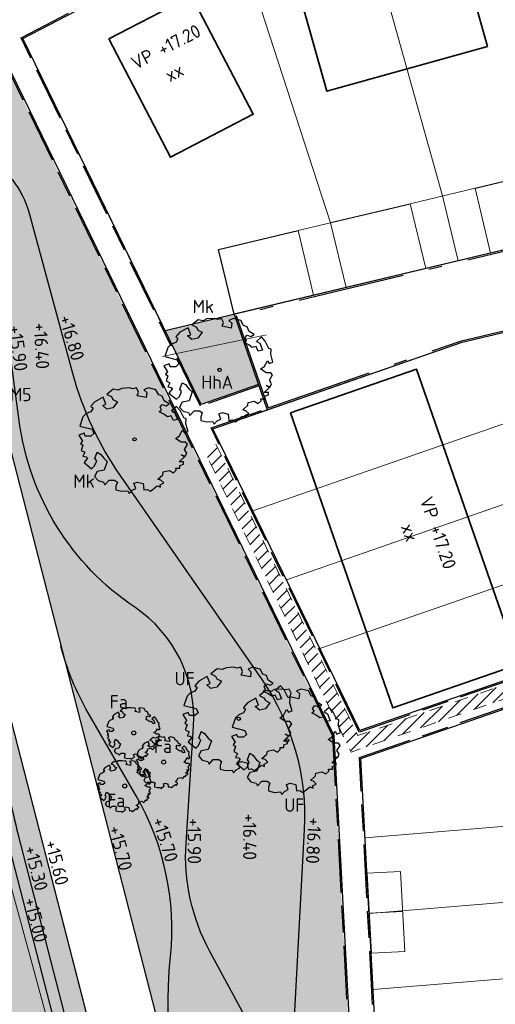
# Model space of a CAD drawing. Header units: metres. Extents: x 174282 to 175177, y 462028 to 462851.
# Tile 610 of 636: x 174478 to 174513, y 462524 to 462598. Entities that reach past the tile are written whole.
import ezdxf
from ezdxf.enums import TextEntityAlignment as Align

# ---------------------------------------------------------------- set-up
doc = ezdxf.new("R2010")
doc.units = ezdxf.units.M
for name, pattern in [('HIDDENX2', [0.75, 0.5, -0.25]), ('NLCS-HIDDEN', [4, 2, -2]), ('VH-OPSLUITBAND_100X200', [16, 8, -2, 4, -2]), ('VH-OPSLUITBAND_120X250', [26, 16, -4, 2, -4])]:
    doc.linetypes.add(name, pattern=pattern)
for name, color, linetype, lineweight in [('B-ME-WH-WATERGANG_SLOOT_INSTEEK-G', 8, 'Continuous', 20), ('N-PV-KG-GRENS_PERCEEL-G', 1, 'Continuous', 20), ('N-PV-KG-GRENS_UITGEEFBAAR-GEBIED-G', 170, 'Continuous', 30), ('N-WE-GR-PLANTVAK-V', 86, 'Continuous', 25), ('N-WE-GR-SOORTNAAM-BOOM-T20', 90, 'Continuous', 25), ('N-WE-GR-SOORTNAAM-GRAS-T20', 90, 'Continuous', 25), ('N-WE-GR-SOORTNAAM-PLANTVAK-T20', 90, 'Continuous', 25), ('N-WE-GR-WORTELDOEK-G', 147, 'HIDDENX2', 25), ('N-WE-GW-NAP-T20', 90, 'Continuous', 25), ('N-WE-KL-TRACE_WENSTRACE-A', 1, 'Continuous', 20), ('N-WE-KL-TRACE_WENSTRACE-G', 7, 'NLCS-HIDDEN', 20), ('N-WE-OG-BEBOUWING_BERGING-G', 10, 'Continuous', 20), ('N-WE-OG-BEBOUWING_CARPORT-G', 40, 'Continuous', 25), ('N-WE-OG-BEBOUWING_WONINGBOUW-G', 7, 'Continuous', 35), ('N-WE-OG-BEBOUWING_WONINGBOUW_HUISNUMMER-T20', 7, 'Continuous', 25), ('N-WE-OG-BEBOUWING_WONINGBOUW_VLOERPEIL-T20', 7, 'Continuous', 25), ('N-WE-VH-KANTOPSLUITING_ACHTERKANTBAND-G', 50, 'Continuous', 25), ('N-WE-VH-KANTOPSLUITING_OPSLUITBAND_100X200-G', 152, 'VH-OPSLUITBAND_100X200', 25), ('N-WE-VH-KANTOPSLUITING_OPSLUITBAND_120X250-G', 152, 'VH-OPSLUITBAND_120X250', 25), ('N-WE-WH-RETENTIE_WADI_INSTEEK-G', 7, 'Continuous', 25), ('N-WE-WH-RETENTIE_WADI_TALUD-V', 93, 'Continuous', 18), ('N-WE-WH-WATERGANG_BODEM-V', 163, 'Continuous', 25)]:
    doc.layers.add(name, color=color, linetype=linetype, lineweight=lineweight)
for name, color, linetype, lineweight, true_color in [('N-WE-GR-BOOM-2E-GROOTTE-S', 7, 'Continuous', 25, 0x00cc00), ('N-WE-GR-BOOM-3E-GROOTTE-S', 7, 'Continuous', 25, 0x00cc00), ('N-WE-GR-GRAS_BERM-NECTAR-ONDER-MAAIMES-V', 7, 'Continuous', 25, 0xc4ff8a)]:
    doc.layers.add(name, color=color, linetype=linetype, lineweight=lineweight, true_color=true_color)
doc.styles.add('NLCS-ISO-M500-T20', font='NLCS-ISO.ttf', dxfattribs={"height": 1})

# ---------------------------------------------------------------- blocks, each defined once
blk = doc.blocks.new('SGR-BOOM_2EGROOTTE')
at = {"linetype": 'Continuous', "flags": 128}
blk.add_lwpolyline([(2.215013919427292, 2.88988874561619), (2.077170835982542, 3.233869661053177), (1.803764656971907, 3.336936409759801), (1.596449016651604, 3.714527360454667), (1.04515926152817, 3.852310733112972), (0.702298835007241, 3.714467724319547), (0.9096030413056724, 3.508311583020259), (0.873772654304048, 3.129583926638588), (0.1869037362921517, 3.26735825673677), (0.288849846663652, 3.543005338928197), (0.1510090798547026, 3.85225109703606), (-0.1235061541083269, 3.783882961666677), (-0.3991509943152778, 3.85221440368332), (-0.948188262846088, 3.817442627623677), (-1.223819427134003, 3.680724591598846), (-1.602549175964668, 3.747928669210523), (-2.084334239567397, 3.370291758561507), (-1.740332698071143, 3.198879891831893), (-1.637233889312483, 2.991596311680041), (-1.293232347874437, 2.820184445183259), (-1.637192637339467, 2.373086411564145), (-2.084260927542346, 2.271092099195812), (-2.393534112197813, 2.544470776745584), (-2.15066278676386, 2.640900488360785), (-2.358840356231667, 3.165223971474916), (-2.97844772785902, 2.82007204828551), (-3.287679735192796, 2.47606131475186), (-3.11511524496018, 2.338252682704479), (-3.287652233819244, 2.06372138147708), (-3.632753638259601, 1.92587822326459), (-3.872522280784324, 1.686077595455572), (-4.113381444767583, 0.9969608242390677), (-3.185600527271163, 0.7561175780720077), (-3.047759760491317, 0.4468718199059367), (-3.287530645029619, 0.2406858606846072), (-3.69987057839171, 0.2406583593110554), (-3.778537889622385, 0.4561493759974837), (-4.181685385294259, 0.3089760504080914), (-3.906015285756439, -0.1380806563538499), (-4.043823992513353, -0.3095246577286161), (-3.872379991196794, -0.4473333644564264), (-4.010174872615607, -0.8260678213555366), (-3.721079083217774, -0.9705916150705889), (-3.872324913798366, -1.273133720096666), (-3.63253803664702, -1.306732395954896), (-3.524403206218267, -1.401613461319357), (-3.792288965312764, -1.729721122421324), (-3.219017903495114, -2.201975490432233), (-3.011741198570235, -1.99579169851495), (-2.840331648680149, -1.617054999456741), (-2.978163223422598, -1.445629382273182), (-2.806760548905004, -0.963807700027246), (-2.56472574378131, -1.101611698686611), (-2.28906251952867, -1.445583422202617), (-2.049264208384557, -1.650616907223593), (-2.289005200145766, -2.304998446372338), (-2.80666429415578, -2.406997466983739), (-3.011688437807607, -2.786856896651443), (-2.736027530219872, -3.09609346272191), (-2.324801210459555, -3.199151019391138), (-2.273251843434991, -3.30223256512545), (-2.221702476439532, -3.405314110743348), (-1.91134998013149, -3.061303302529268), (-1.499010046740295, -3.061275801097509), (-1.292830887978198, -3.199082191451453), (-1.394774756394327, -3.508343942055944), (-1.394756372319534, -3.783984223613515), (-0.9476743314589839, -3.888159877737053), (-0.5006016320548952, -3.852274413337), (-0.3986233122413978, -4.059558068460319), (-0.1913489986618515, -3.817518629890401), (0.08316167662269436, -3.680800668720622), (-0.04827893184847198, -3.289392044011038), (0.2209496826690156, -3.198981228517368), (0.6344170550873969, -3.303159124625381), (0.7027989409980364, -3.783844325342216), (0.9437016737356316, -3.747972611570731), (1.183495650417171, -3.888017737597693), (1.70001348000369, -3.474522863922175), (1.94204589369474, -3.576471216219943), (1.906178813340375, -3.405038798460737), (2.18180990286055, -3.267200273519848), (1.975626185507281, -3.061044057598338), (1.734716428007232, -2.991589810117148), (2.113418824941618, -2.648694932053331), (2.147019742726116, -2.442522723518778), (2.594087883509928, -2.338287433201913), (2.904474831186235, -2.510822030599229), (3.109510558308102, -2.304638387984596), (3.09551412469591, -2.161506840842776), (3.385141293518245, -2.16148752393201), (3.385127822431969, -1.959509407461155), (3.660761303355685, -1.857526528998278), (3.660749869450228, -1.686091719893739), (3.351494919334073, -1.686112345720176), (3.730194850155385, -1.306241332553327), (3.48928060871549, -1.169557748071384), (3.798542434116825, -1.272622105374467), (3.901611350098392, -1.03171010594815), (3.730158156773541, -0.7560812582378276), (3.969917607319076, -0.3784604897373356), (3.832086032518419, -0.2070348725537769), (3.489216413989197, -0.2070577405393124), (3.075737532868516, 0.06967545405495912), (3.351366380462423, 0.2411286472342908), (3.592241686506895, 0.68821980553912), (3.730075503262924, 0.483179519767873), (4.00346800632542, 0.5851622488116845), (3.831994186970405, 1.170046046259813), (3.86782457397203, 1.548773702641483), (3.694144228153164, 1.617111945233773), (3.418467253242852, 2.16725363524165), (3.143174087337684, 2.473426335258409), (2.769971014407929, 2.137863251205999), (3.007259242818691, 1.99579139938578), (3.213463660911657, 1.479259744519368), (2.904213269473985, 1.410889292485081), (2.731635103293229, 1.753747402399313), (2.455999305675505, 1.686499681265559), (2.18146576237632, 1.892651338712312), (1.837464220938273, 2.064063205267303), (2.008889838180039, 2.201894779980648), (1.905791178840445, 2.406937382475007), (2.077212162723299, 2.614239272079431), (2.352859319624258, 2.511172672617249), (2.593755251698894, 2.649008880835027)], close=True, dxfattribs=at)
at = {"linetype": 'Continuous'}
blk.add_circle((0, 0), 0.1231508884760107, dxfattribs=at)
blk = doc.blocks.new('SGR-BOOM_3EGROOTTE')
at = {"linetype": 'Continuous', "flags": 128}
blk.add_lwpolyline([(1.08853158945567, 1.420187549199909), (1.020790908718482, 1.589231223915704), (0.8864300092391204, 1.639881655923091), (0.7845482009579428, 1.825442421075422), (0.5136260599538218, 1.893153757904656), (0.3451330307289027, 1.825413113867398), (0.4470092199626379, 1.724101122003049), (0.4294009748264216, 1.537981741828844), (0.0918507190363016, 1.605688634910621), (0.14195043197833, 1.741150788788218), (0.07421088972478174, 1.89312445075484), (-0.06069503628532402, 1.859526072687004), (-0.1961560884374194, 1.893106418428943), (-0.4659712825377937, 1.876018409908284), (-0.601425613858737, 1.808830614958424), (-0.7875460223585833, 1.841856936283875), (-1.024311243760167, 1.656273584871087), (-0.8552574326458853, 1.572036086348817), (-0.8045912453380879, 1.470170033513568), (-0.6355374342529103, 1.385932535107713), (-0.8045709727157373, 1.166213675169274), (-1.024275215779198, 1.116090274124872), (-1.176262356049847, 1.250437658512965), (-1.056907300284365, 1.297826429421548), (-1.159212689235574, 1.555496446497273), (-1.463708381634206, 1.385877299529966), (-1.615675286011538, 1.216818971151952), (-1.53087134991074, 1.149095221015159), (-1.615661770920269, 1.014181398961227), (-1.785256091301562, 0.9464406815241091), (-1.903086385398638, 0.8285946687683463), (-2.021452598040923, 0.4899397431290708), (-1.565510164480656, 0.3715813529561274), (-1.497770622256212, 0.2196076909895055), (-1.615602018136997, 0.1182810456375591), (-1.818239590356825, 0.1182675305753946), (-1.856899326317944, 0.2241669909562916), (-2.055019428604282, 0.1518411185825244), (-1.919545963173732, -0.06785743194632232), (-1.987269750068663, -0.1521107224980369), (-1.903016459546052, -0.2198345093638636), (-1.970733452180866, -0.4059572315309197), (-1.828662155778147, -0.4769810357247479), (-1.902989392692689, -0.6256602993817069), (-1.785150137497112, -0.6421718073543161), (-1.732009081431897, -0.6887995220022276), (-1.863657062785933, -0.8500425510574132), (-1.581932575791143, -1.082124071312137), (-1.480069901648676, -0.98079849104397), (-1.395833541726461, -0.7946746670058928), (-1.463568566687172, -0.7104304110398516), (-1.37933558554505, -0.4736471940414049), (-1.260391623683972, -0.5413686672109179), (-1.124921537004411, -0.7104078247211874), (-1.007076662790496, -0.8111681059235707), (-1.124893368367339, -1.132752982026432), (-1.379288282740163, -1.182878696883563), (-1.480043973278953, -1.369554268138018), (-1.344575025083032, -1.521523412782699), (-1.142484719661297, -1.572169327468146), (-1.117151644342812, -1.622827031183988), (-1.09181856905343, -1.673484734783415), (-0.939301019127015, -1.504426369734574), (-0.736663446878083, -1.504412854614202), (-0.6353401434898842, -1.572135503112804), (-0.6854387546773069, -1.72411702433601), (-0.6854297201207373, -1.859575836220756), (-0.465718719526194, -1.910771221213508), (-0.2460123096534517, -1.893135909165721), (-0.1958967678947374, -1.995001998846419), (-0.09403526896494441, -1.876055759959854), (0.04086841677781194, -1.808868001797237), (-0.02372587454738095, -1.616516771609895), (0.1085820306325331, -1.572085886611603), (0.3117736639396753, -1.623282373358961), (0.3453787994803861, -1.859507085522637), (0.4637664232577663, -1.841878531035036), (0.5816091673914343, -1.910701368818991), (0.8354432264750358, -1.707496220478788), (0.954386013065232, -1.757597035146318), (0.9367597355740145, -1.673349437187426), (1.072214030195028, -1.605610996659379), (0.9708884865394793, -1.504298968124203), (0.8524974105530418, -1.470166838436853), (1.038604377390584, -1.301656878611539), (1.055116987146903, -1.200336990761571), (1.2748211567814, -1.149112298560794), (1.427355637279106, -1.233901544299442), (1.528117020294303, -1.132576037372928), (1.521238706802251, -1.062236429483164), (1.663571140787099, -1.062226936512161), (1.663564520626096, -0.9629681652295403), (1.799019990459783, -0.912850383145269), (1.799014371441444, -0.8286016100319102), (1.647036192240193, -0.828611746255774), (1.833141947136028, -0.6419304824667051), (1.714748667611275, -0.574759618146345), (1.866730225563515, -0.6254088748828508), (1.91738172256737, -0.5070166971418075), (1.83312391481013, -0.3715635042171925), (1.950949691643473, -0.1859880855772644), (1.883214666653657, -0.1017438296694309), (1.714717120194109, -0.1017550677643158), (1.51151983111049, 0.03424083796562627), (1.646973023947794, 0.1184986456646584), (1.76534716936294, 0.338214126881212), (1.833083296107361, 0.237450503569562), (1.967437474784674, 0.2875682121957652), (1.883169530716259, 0.5749995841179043), (1.900777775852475, 0.761118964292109), (1.815425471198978, 0.7947026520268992), (1.679948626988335, 1.065060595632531), (1.544660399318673, 1.215524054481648), (1.36125598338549, 1.050617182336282), (1.477867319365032, 0.9807983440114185), (1.57920303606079, 0.7269574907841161), (1.427227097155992, 0.6933579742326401), (1.342416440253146, 0.8618498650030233), (1.206959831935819, 0.82880209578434), (1.072044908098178, 0.9301118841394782), (0.9029910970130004, 1.014349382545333), (0.9872353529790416, 1.082084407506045), (0.9365692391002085, 1.182849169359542), (1.020811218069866, 1.28472422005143), (1.156273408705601, 1.234073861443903), (1.274657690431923, 1.30181116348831)], close=True, dxfattribs=at)
at = {"linetype": 'Continuous'}
blk.add_circle((0, 0), 0.15, dxfattribs=at)

msp = doc.modelspace()

# ---------------------------------------------------------------- hatches: boundary and pattern name
at = {"layer": 'N-WE-GR-GRAS_BERM-NECTAR-ONDER-MAAIMES-V'}
h = msp.add_hatch(color=256, dxfattribs=at)
h.dxf.hatch_style = 1
edge = h.paths.add_edge_path()
edge.add_line((174451.55, 462593.507), (174452.3756626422, 462593.5137308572))
edge.add_line((174452.3756626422, 462593.5137308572), (174451.874273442, 462595.4498633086))
edge.add_arc((174453.1327595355, 462595.7757662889), 1.299999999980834, 14.518618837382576, 194.5186188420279, ccw=False)
edge.add_line((174454.3912456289, 462596.101669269), (174454.9177042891, 462594.0687301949))
edge.add_line((174454.9177042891, 462594.0687301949), (174462.5609829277, 462587.9717294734))
edge.add_arc((174468.7969370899, 462595.7892019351), 10.00000000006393, 231.4208311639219, 265.2385246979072)
edge.add_line((174467.966859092, 462585.8237129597), (174470.4501510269, 462585.6168665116))
edge.add_arc((174469.7030808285, 462576.6479264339), 8.999999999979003, 3.0890956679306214, 85.23852469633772, ccw=False)
edge.add_line((174478.6900033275, 462577.1329253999), (174479.1990056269, 462567.7012264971))
edge.add_arc((174491.4891771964, 462568.3644925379), 12.30805585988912, 183.0890956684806, 234.1526042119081)
edge.add_arc((174469.6405202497, 462538.1233414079), 24.99999999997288, 41.671035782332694, 54.15260421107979, ccw=False)
edge.add_line((174488.3148796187, 462554.7446621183), (174491.7982687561, 462550.831010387))
edge.add_arc((174484.3285250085, 462544.1824821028), 10.00000000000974, 0.11168364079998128, 41.67103578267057, ccw=False)
edge.add_line((174494.3285060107, 462544.201974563), (174494.3530917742, 462531.5890377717))
edge.add_arc((174514.3530537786, 462531.628022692), 20.00000000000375, 180.1116836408, 200.1280481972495)
edge.add_line((174495.5745356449, 462524.7456352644), (174496.7901663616, 462521.4288002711))
edge.add_arc((174478.0116482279, 462514.5464128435), 20.00000000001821, -7.255982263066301, 20.128048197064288, ccw=False)
edge.add_arc((174517.6913189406, 462509.4943110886), 20.00000000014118, 172.7440177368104, 195.3369620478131)
edge.add_arc((174472.3651303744, 462497.0630348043), 26.99999999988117, -57.697869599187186, 15.33696204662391, ccw=False)
edge.add_line((174486.7934923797, 462474.2415017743), (174462.5468900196, 462458.9121741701))
edge.add_line((174462.5468900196, 462458.9121741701), (174463.6867683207, 462454.7762875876))
edge.add_line((174463.6867683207, 462454.7762875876), (174484.6251514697, 462460.5470475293))
edge.add_line((174484.6251514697, 462460.5470475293), (174500.7641837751, 462465.0259726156))
edge.add_line((174500.7641837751, 462465.0259726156), (174499.8438915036, 462468.3669805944))
edge.add_arc((174514.9512371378, 462472.5283515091), 15.66999999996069, 131.7648477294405, 195.4004041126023, ccw=False)
edge.add_line((174504.5138422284, 462484.2163662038), (174501.3189315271, 462543.8708265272))
edge.add_line((174501.3189315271, 462543.8708265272), (174476.2659198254, 462595.3048206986))
edge.add_arc((174468.5022701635, 462614.4614023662), 20.66999944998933, 224.819030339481, 292.06139497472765, ccw=False)
edge.add_arc((174444.6898391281, 462590.7989217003), 12.90000000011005, 44.8190316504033, 70.3154492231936)
edge.add_line((174449.0350930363, 462602.9450638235), (174451.55, 462593.507))
at = {"layer": 'N-WE-GR-PLANTVAK-V'}
h = msp.add_hatch(color=256, dxfattribs=at)
h.dxf.hatch_style = 1
h.paths.add_polyline_path([(174493.915068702, 462575.4804866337), (174488.7468956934, 462574.2484997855), (174491.4429090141, 462568.7135670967), (174495.745590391, 462570.2071463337)])
at = {"layer": 'N-WE-KL-TRACE_WENSTRACE-A'}
h = msp.add_hatch(dxfattribs=at)
h.set_pattern_fill('AKL-WENSTRACE', color=256, scale=5, pattern_type=2)
h.set_pattern_definition([(45, (7009.968226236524, -5333.280170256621), (-0.4419417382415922, 0.4419417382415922), [])])
edge = h.paths.add_edge_path()
edge.add_line((174561.1605458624, 462532.0989702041), (174561.0658023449, 462524.9997435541))
edge.add_line((174561.0658023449, 462524.9997435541), (174533.2316158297, 462525.3712118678))
edge.add_line((174533.2316158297, 462525.3712118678), (174531.9525033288, 462540.8590575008))
edge.add_arc((174457.7047188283, 462534.7270267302), 74.50057251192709, 4.721271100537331, 10.37402687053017)
edge.add_line((174530.9874455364, 462548.1425875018), (174544.1329476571, 462551.271554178))
edge.add_line((174544.1329476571, 462551.271554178), (174535.9280328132, 462585.6910932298))
edge.add_line((174535.9280328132, 462585.6910932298), (174534.9558274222, 462585.456952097))
edge.add_line((174534.9558274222, 462585.456952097), (174542.9514576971, 462551.9153598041))
edge.add_line((174542.9514576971, 462551.9153598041), (174532.1318001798, 462549.3400037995))
edge.add_line((174532.1318001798, 462549.3400037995), (174514.6897295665, 462547.8994954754))
edge.add_line((174514.6897295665, 462547.8994954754), (174503.1916710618, 462543.9082026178))
edge.add_line((174503.1916710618, 462543.9082026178), (174492.5572720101, 462565.7406922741))
edge.add_line((174492.5572720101, 462565.7406922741), (174491.6423641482, 462565.3354025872))
edge.add_line((174491.6423641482, 462565.3354025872), (174502.6812554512, 462542.672487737))
edge.add_line((174502.6812554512, 462542.672487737), (174514.898133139, 462546.9133025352))
edge.add_line((174514.898133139, 462546.9133025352), (174529.9727263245, 462548.1582852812))
edge.add_arc((174457.7283650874, 462534.6297139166), 73.50013587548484, 4.721245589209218, 10.606441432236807, ccw=False)
edge.add_line((174530.9791102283, 462540.6793676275), (174532.8609677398, 462517.8933197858))
edge.add_line((174532.8609677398, 462517.8933197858), (174519.7026749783, 462516.8066007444))
edge.add_line((174519.7026749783, 462516.8066007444), (174520.5656463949, 462509.8115966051))
edge.add_line((174520.5656463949, 462509.8115966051), (174521.5581221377, 462509.9340380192))
edge.add_line((174521.5581221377, 462509.9340380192), (174520.8226348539, 462515.8956915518))
edge.add_line((174520.8226348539, 462515.8956915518), (174533.9398826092, 462516.9790207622))
edge.add_line((174533.9398826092, 462516.9790207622), (174533.3294904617, 462524.369816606))
edge.add_line((174533.3294904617, 462524.369816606), (174562.0768783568, 462523.9861609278))
edge.add_line((174562.0768783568, 462523.9861609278), (174562.1716244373, 462531.0855834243))
edge.add_line((174562.1716244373, 462531.0855834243), (174592.9443543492, 462530.6751003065))
edge.add_line((174592.9443543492, 462530.6751003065), (174593.9421617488, 462530.8117859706))
edge.add_line((174593.9421617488, 462530.8117859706), (174593.6844746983, 462531.7996495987))
edge.add_line((174593.6844746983, 462531.7996495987), (174594.3033468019, 462578.1946979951))
edge.add_line((174594.3033468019, 462578.1946979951), (174594.7134778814, 462578.9431135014))
edge.add_line((174594.7134778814, 462578.9431135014), (174594.958302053, 462597.2904152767))
edge.add_line((174594.958302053, 462597.2904152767), (174594.5584503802, 462597.2957508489))
edge.add_line((174594.5584503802, 462597.2957508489), (174594.8775345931, 462621.2165697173))
edge.add_line((174594.8775345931, 462621.2165697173), (174600.3170870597, 462627.9729559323))
edge.add_arc((174655.7627324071, 462618.2020597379), 56.3000000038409, 160.1144639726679, 170.0056796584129, ccw=False)
edge.add_line((174602.8196748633, 462637.3520638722), (174601.8793008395, 462637.6922060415))
edge.add_arc((174655.762732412, 462618.2020597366), 57.30000000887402, 160.1144639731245, 169.7474836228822)
edge.add_line((174599.3776482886, 462628.4007012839), (174593.8822257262, 462621.5749196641))
edge.add_line((174593.8822257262, 462621.5749196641), (174593.5585394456, 462597.3090971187))
edge.add_line((174593.5585394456, 462597.3090971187), (174576.797482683, 462597.5326759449))
edge.add_line((174576.797482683, 462597.5326759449), (174576.761245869, 462594.8161070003))
edge.add_line((174576.761245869, 462594.8161070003), (174561.8637666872, 462595.0148272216))
edge.add_line((174561.8637666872, 462595.0148272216), (174561.8355865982, 462592.902247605))
edge.add_line((174561.8355865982, 462592.902247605), (174520.4699462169, 462583.0442731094))
edge.add_line((174520.4699462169, 462583.0442731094), (174513.374465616, 462612.8097460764))
edge.add_line((174513.374465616, 462612.8097460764), (174505.3179127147, 462610.8895252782))
edge.add_arc((174511.4138291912, 462585.3131868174), 26.29276110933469, 103.4058786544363, 117.4871049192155)
edge.add_line((174499.2784323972, 462608.6378825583), (174483.0795162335, 462600.2105934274))
edge.add_line((174483.0795162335, 462600.2105934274), (174483.5053150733, 462599.304880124))
edge.add_line((174483.5053150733, 462599.304880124), (174499.7399512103, 462607.7507521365))
edge.add_arc((174511.413878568, 462585.3130543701), 25.29290139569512, 103.4059164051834, 117.4871426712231, ccw=False)
edge.add_line((174505.5497610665, 462609.9167733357), (174512.6335959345, 462611.6051538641))
edge.add_line((174512.6335959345, 462611.6051538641), (174519.7290700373, 462581.8397081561))
edge.add_line((174519.7290700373, 462581.8397081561), (174562.8251084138, 462592.1100591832))
edge.add_line((174562.8251084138, 462592.1100591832), (174562.8503397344, 462594.0015781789))
edge.add_line((174562.8503397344, 462594.0015781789), (174577.7478189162, 462593.8028579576))
edge.add_line((174577.7478189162, 462593.8028579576), (174577.7840557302, 462596.5194269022))
edge.add_line((174577.7840557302, 462596.5194269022), (174593.9450484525, 462596.3038524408))
edge.add_line((174593.9450484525, 462596.3038524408), (174593.7168884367, 462579.2053746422))
edge.add_line((174593.7168884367, 462579.2053746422), (174593.3068688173, 462578.4571625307))
edge.add_line((174593.3068688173, 462578.4571625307), (174592.6826168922, 462531.6784914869))
edge.add_line((174592.6826168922, 462531.6784914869), (174561.1605458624, 462532.0989702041))
at = {"layer": 'N-WE-WH-RETENTIE_WADI_TALUD-V'}
h = msp.add_hatch(color=256, dxfattribs=at)
h.dxf.hatch_style = 1
edge = h.paths.add_edge_path()
edge.add_arc((174470.3711287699, 462491.311839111), 19.99999999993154, -56.00692138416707, 14.422377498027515, ccw=False)
edge.add_line((174481.5529837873, 462474.7297367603), (174463.4410133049, 462462.5162415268))
edge.add_line((174463.4410133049, 462462.5162415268), (174462.5468900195, 462458.91217417))
edge.add_line((174462.5468900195, 462458.91217417), (174486.7934923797, 462474.2415017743))
edge.add_arc((174472.3651303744, 462497.0630348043), 26.99999999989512, 302.3021304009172, 375.336962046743)
edge.add_arc((174517.6913189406, 462509.4943110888), 20.00000000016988, 172.7440177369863, 195.3369620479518, ccw=False)
edge.add_arc((174478.0116482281, 462514.5464128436), 19.99999999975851, 352.7440177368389, 380.1280481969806)
edge.add_line((174496.7901663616, 462521.4288002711), (174495.5745356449, 462524.7456352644))
edge.add_arc((174514.3530537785, 462531.6280226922), 20.00000000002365, 180.1116836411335, 200.1280481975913, ccw=False)
edge.add_line((174494.3530917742, 462531.5890377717), (174494.3285060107, 462544.201974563))
edge.add_arc((174484.3285250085, 462544.1824821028), 10.00000000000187, 0.111683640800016, 41.67103578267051)
edge.add_line((174491.7982687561, 462550.831010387), (174488.3148796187, 462554.7446621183))
edge.add_arc((174469.6405202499, 462538.1233414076), 25.00000000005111, 41.67103578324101, 54.15260421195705)
edge.add_arc((174491.4891771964, 462568.3644925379), 12.30805585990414, 183.08909566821, 234.15260421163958, ccw=False)
edge.add_line((174479.1990056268, 462567.7012264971), (174478.6900033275, 462577.1329253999))
edge.add_arc((174469.7030808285, 462576.6479264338), 9.000000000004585, 3.089095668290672, 85.2385246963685)
edge.add_line((174470.4501510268, 462585.6168665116), (174467.966859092, 462585.8237129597))
edge.add_arc((174468.7969370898, 462595.7892019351), 10.000000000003, 231.4208311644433, 265.2385246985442, ccw=False)
edge.add_line((174462.5609829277, 462587.9717294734), (174454.9177042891, 462594.0687301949))
edge.add_line((174454.9177042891, 462594.0687301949), (174453.8988153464, 462593.8048743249))
edge.add_line((174453.8988153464, 462593.8048743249), (174454.1389630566, 462593.2346531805))
edge.add_arc((174461.0509916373, 462596.1456428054), 7.499999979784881, 202.8383137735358, 207.0586062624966)
edge.add_line((174454.3719290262, 462592.7338804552), (174456.6909094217, 462589.7443041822))
edge.add_arc((174470.123485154, 462600.1638007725), 16.99999999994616, 217.800327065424, 236.2540218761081)
edge.add_line((174460.6797834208, 462586.0281544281), (174462.5024553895, 462584.8104690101))
edge.add_arc((174453.0587536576, 462570.6748226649), 16.99999999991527, 14.422377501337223, 56.254021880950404, ccw=False)
edge.add_line((174469.5230149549, 462574.9089813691), (174467.0687807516, 462584.4521175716))
edge.add_arc((174459.0326202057, 462569.4714592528), 16.99999999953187, 28.153953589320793, 61.789300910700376, ccw=False)
edge.add_line((174474.0212301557, 462577.4927790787), (174496.1373295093, 462491.495709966))
edge.add_arc((174482.33505332, 462493.8403148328), 13.9999999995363, 318.73873917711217, 350.35914481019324, ccw=False)
edge.add_line((174492.8589962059, 462484.6074048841), (174492.7717042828, 462484.5079069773))
edge.add_line((174492.7717042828, 462484.5079069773), (174489.7408479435, 462496.2932022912))
at = {"layer": 'N-WE-WH-WATERGANG_BODEM-V'}
h = msp.add_hatch(color=256, dxfattribs=at)
h.dxf.hatch_style = 1
edge = h.paths.add_edge_path()
edge.add_line((174452.3889941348, 462593.3539668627), (174481.064, 462481.852999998))
edge.add_line((174481.064, 462481.852999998), (174460.0661445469, 462467.4293551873))
edge.add_line((174460.0661445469, 462467.4293551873), (174463.4410133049, 462462.5162415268))
edge.add_line((174463.4410133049, 462462.5162415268), (174481.5529837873, 462474.7297367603))
edge.add_arc((174470.3711287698, 462491.311839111), 20.00000000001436, 303.9930786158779, 374.4223774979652)
edge.add_line((174489.7408479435, 462496.2932022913), (174469.5230149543, 462574.9089813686))
edge.add_arc((174453.0587536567, 462570.6748226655), 16.99999999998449, 14.42237749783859, 56.25402187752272)
edge.add_line((174462.5024553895, 462584.8104690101), (174460.6797834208, 462586.0281544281))
edge.add_arc((174470.123485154, 462600.1638007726), 17.00000000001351, 217.8003270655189, 236.254021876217, ccw=False)
edge.add_line((174456.6909094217, 462589.7443041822), (174454.3719290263, 462592.7338804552))
edge.add_arc((174461.0509916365, 462596.1456428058), 7.49999997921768, 202.8383137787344, 207.0586062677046, ccw=False)
edge.add_line((174454.1389630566, 462593.2346531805), (174453.8988153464, 462593.8048743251))
edge.add_line((174453.8988153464, 462593.8048743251), (174452.3889941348, 462593.3539668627))

# ---------------------------------------------------------------- linework, layer by layer
at = {"layer": 'B-ME-WH-WATERGANG_SLOOT_INSTEEK-G'}
msp.add_lwpolyline([(174520.2202265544, 462621.1871817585), (174509.4742103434, 462618.7105026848), (174496.8234385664, 462615.2490303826), (174490.9642852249, 462613.8544099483), (174483.8156052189, 462612.964065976), (174473.7450056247, 462611.2067648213), (174464.2093834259, 462609.2905380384), (174458.2851063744, 462608.326374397), (174454.8078265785, 462607.144531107), (174452.7107550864, 462605.9302996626), (174452.3920952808, 462604.8249864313), (174453.013601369, 462601.9095027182), (174455.8792059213, 462600.7307549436), (174459.4158319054, 462597.8623478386), (174460.5683617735, 462595.8905164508), (174462.9141022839, 462587.4654427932), (174467.9338847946, 462567.6825835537), (174473.7352654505, 462545.2316770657), (174480.3803041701, 462520.8990904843)], dxfattribs=at)
at = {"layer": 'N-PV-KG-GRENS_PERCEEL-G'}
for points in [[(174502.7193628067, 462608.7448810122), (174509.5448448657, 462584.3469332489), (174510.7043752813, 462579.4827142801)], [(174493.9669925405, 462604.4092716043), (174501.1503107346, 462582.3453197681), (174502.3097220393, 462577.4816004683)], [(174495.3210026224, 462560.7518159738), (174518.6598460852, 462568.8533714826), (174524.4986172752, 462570.2431404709)], [(174497.8348842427, 462555.5908008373), (174519.9863957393, 462563.2802007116), (174525.827040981, 462564.6704157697)], [(174500.3487658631, 462550.4297857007), (174521.3129453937, 462557.7070299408), (174527.1552827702, 462559.0984542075)], [(174503.7290895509, 462536.2578472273), (174530.8582116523, 462538.4983912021)], [(174504.03363738, 462530.5635930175), (174531.3273668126, 462532.8177316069)], [(174504.3381852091, 462524.8693388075), (174531.796521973, 462527.1370720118)]]:
    msp.add_lwpolyline(points, dxfattribs=at)
at = {"layer": 'N-PV-KG-GRENS_UITGEEFBAAR-GEBIED-G'}
for points in [[(174478.0813400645, 462596.1449540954), (174499.8784068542, 462607.4846130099, -0.06151842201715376), (174505.6193206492, 462609.6249489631), (174512.0222342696, 462611.1510368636), (174519.0945454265, 462581.4827594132), (174488.7468956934, 462574.2484997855)], [(174529.7985916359, 462547.4415205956, -0.02338661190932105), (174530.6801281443, 462540.6546752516), (174532.537293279, 462518.167609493), (174504.8190502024, 462515.8784111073), (174503.4120748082, 462542.1852003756), (174515.0440156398, 462546.222967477)]]:
    msp.add_lwpolyline(points, format="xyb", close=True, dxfattribs=at)
msp.add_lwpolyline([(174503.344795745, 462544.278917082), (174492.3249727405, 462566.9026845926), (174510.9978393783, 462573.3845510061), (174521.2158924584, 462575.8203260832, -0.4142135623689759), (174523.504682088, 462574.4126890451), (174528.9288057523, 462551.6585423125, -0.007840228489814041), (174529.4260099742, 462549.4175589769), (174514.6272084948, 462548.1953533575), (174503.344795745, 462544.278917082)], format="xyb", dxfattribs=at)
at = {"layer": 'N-WE-GR-WORTELDOEK-G', "ltscale": 2, "const_width": 0.05, "flags": 128}
msp.add_lwpolyline([(174488.5235659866, 462572.3156041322), (174496.3493042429, 462573.9405718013)], dxfattribs=at)
at = {"layer": 'N-WE-KL-TRACE_WENSTRACE-G', "ltscale": 0.5, "flags": 128}
for points in [[(174492.5572720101, 462565.7406922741), (174503.1916710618, 462543.9082026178), (174514.6897295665, 462547.8994954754), (174532.1318001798, 462549.3400037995), (174542.9514576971, 462551.9153598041), (174534.9532352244, 462585.4678263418), (174519.7290700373, 462581.8397081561), (174512.6335959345, 462611.6051538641), (174505.5497610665, 462609.9167733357, 0.06151837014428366), (174499.7399512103, 462607.7507521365), (174483.5053150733, 462599.304880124)], [(174520.5656463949, 462509.8115966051), (174519.7026749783, 462516.8066007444), (174532.8609677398, 462517.8933197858), (174530.9791102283, 462540.6793676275, 0.02568465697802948), (174529.9727263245, 462548.1582852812), (174514.898133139, 462546.9133025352), (174502.6812554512, 462542.672487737), (174491.6423641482, 462565.3354025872)]]:
    msp.add_lwpolyline(points, format="xyb", dxfattribs=at)
at = {"layer": 'N-WE-OG-BEBOUWING_BERGING-G'}
msp.add_line((174507.113104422, 462583.7667279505), (174511.9768237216, 462584.9261392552), dxfattribs=at)
for points in [[(174511.9768237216, 462584.9261392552), (174513.1362350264, 462580.062419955)], [(174509.5449640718, 462584.3464336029), (174510.7043753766, 462579.4827143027)], [(174513.1362350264, 462580.062419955), (174508.2725157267, 462578.9030086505), (174507.113104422, 462583.7667279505)], [(174498.7184510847, 462581.7656141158), (174501.1503107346, 462582.3453197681), (174502.3097220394, 462577.481600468), (174499.8778623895, 462576.9018948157), (174498.7184510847, 462581.7656141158)], [(174503.8849834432, 462533.5968458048), (174504.2054256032, 462527.6054088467), (174506.7018576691, 462527.7389264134), (174506.3814155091, 462533.7303633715)], [(174506.3814155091, 462533.7303633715), (174503.8849834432, 462533.5968458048)], [(174504.0452045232, 462530.6011273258), (174506.5416365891, 462530.7346448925)]]:
    msp.add_lwpolyline(points, dxfattribs=at)
at = {"layer": 'N-WE-OG-BEBOUWING_CARPORT-G'}
for points in [[(174511.9768456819, 462584.9261444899), (174517.9351341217, 462586.3464787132)], [(174501.1548159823, 462582.3463937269), (174507.1131044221, 462583.7667279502)], [(174493.915068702, 462575.4804866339), (174492.7556573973, 462580.3442059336), (174498.7184510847, 462581.7656141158)]]:
    msp.add_lwpolyline(points, dxfattribs=at)
at = {"layer": 'N-WE-OG-BEBOUWING_WONINGBOUW-G'}
for points in [[(174509.988140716, 462605.9609920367), (174497.9503293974, 462602.5933372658), (174500.8599831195, 462592.1926682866), (174512.897794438, 462595.5603230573), (174509.988140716, 462605.9609920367)], [(174484.523728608, 462596.1148384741), (174489.1389167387, 462587.2435342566), (174495.3488296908, 462590.474165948), (174490.7336415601, 462599.3454701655), (174484.523728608, 462596.1148384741)], [(174515.2705560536, 462549.2583367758), (174507.5969502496, 462571.3643489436), (174498.1499365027, 462568.085030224), (174505.8235423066, 462545.9790180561), (174515.2705560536, 462549.2583367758)]]:
    msp.add_lwpolyline(points, dxfattribs=at)
at = {"layer": 'N-WE-VH-KANTOPSLUITING_ACHTERKANTBAND-G'}
msp.add_lwpolyline([(174495.7455903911, 462570.2071463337), (174491.4429090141, 462568.7135670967), (174478.0813400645, 462596.1449540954), (174499.8784068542, 462607.4846130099, -0.0615184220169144), (174505.6193206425, 462609.6249489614), (174512.0222342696, 462611.1510368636), (174519.0945454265, 462581.4827594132)], format="xyb", dxfattribs=at)
for points in [[(174504.6162723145, 462484.1736682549), (174501.4177049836, 462543.8964041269), (174476.3148284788, 462595.43277106)], [(174519.1918198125, 462581.5059476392), (174493.9150687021, 462575.4804866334), (174496.401454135, 462568.3177435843), (174510.9978393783, 462573.3845510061), (174521.2158924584, 462575.8203260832)]]:
    msp.add_lwpolyline(points, dxfattribs=at)
at = {"layer": 'N-WE-VH-KANTOPSLUITING_ACHTERKANTBAND-G', "ltscale": 0.5}
msp.add_lwpolyline([(174529.4260099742, 462549.4175589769), (174514.6272084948, 462548.1953533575), (174503.344795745, 462544.2789170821), (174492.3249727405, 462566.9026845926), (174496.4014541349, 462568.3177435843)], dxfattribs=at)
msp.add_lwpolyline([(174519.3707103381, 462517.0802057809), (174504.8190502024, 462515.8784111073), (174503.4120748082, 462542.1852003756), (174515.0440156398, 462546.222967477), (174529.7985916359, 462547.4415205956, -0.02338661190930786), (174530.6801281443, 462540.6546752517), (174532.537293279, 462518.167609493)], format="xyb", dxfattribs=at)
at = {"layer": 'N-WE-VH-KANTOPSLUITING_OPSLUITBAND_100X200-G', "ltscale": 0.5}
for points in [[(174495.7783835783, 462570.1126761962), (174491.391867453, 462568.5899956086), (174477.9487902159, 462596.1887196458), (174499.8322549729, 462607.5733260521, -0.06151842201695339), (174505.596135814, 462609.7222241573), (174512.0963212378, 462611.2714960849), (174519.2197153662, 462581.3893125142)], [(174519.3789411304, 462516.9805450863), (174504.7246906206, 462515.7702776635), (174503.3081989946, 462542.2549957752), (174515.0231752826, 462546.3215867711), (174529.8810539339, 462547.5486714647, -0.02369737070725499), (174530.7797888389, 462540.6629060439), (174532.6369539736, 462518.1758402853)]]:
    msp.add_lwpolyline(points, format="xyb", dxfattribs=at)
for points in [[(174504.5138422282, 462484.216366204), (174501.3189315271, 462543.8708265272), (174476.2659198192, 462595.3048207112)], [(174529.5465816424, 462549.3271763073), (174514.648048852, 462548.0967340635), (174503.2937541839, 462544.1553455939), (174492.1857248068, 462566.960201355), (174496.3686609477, 462568.4122137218)]]:
    msp.add_lwpolyline(points, dxfattribs=at)
at = {"layer": 'N-WE-VH-KANTOPSLUITING_OPSLUITBAND_120X250-G', "ltscale": 0.5}
msp.add_lwpolyline([(174519.2196281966, 462581.3892917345), (174494.0719350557, 462575.3945179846), (174496.4754664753, 462568.4704595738), (174510.9641662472, 462573.499886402), (174521.1880665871, 462575.9370553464)], dxfattribs=at)
at = {"layer": 'N-WE-WH-RETENTIE_WADI_INSTEEK-G', "flags": 128}
for points in [[(174463.4410133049, 462462.5162415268), (174481.5529837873, 462474.7297367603, 0.3173593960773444), (174489.7408479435, 462496.2932022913), (174469.5230149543, 462574.9089813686, 0.1845793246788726), (174462.5024553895, 462584.8104690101), (174460.6797834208, 462586.0281544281, -0.08069389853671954), (174456.6909094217, 462589.7443041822), (174454.3719290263, 462592.7338804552, -0.01841658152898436), (174454.1389630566, 462593.2346531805), (174453.8988153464, 462593.8048743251)], [(174462.5468900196, 462458.9121741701), (174489.175191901, 462478.6596221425, 0.3215592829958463), (174497.0098423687, 462503.0790444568, -0.09174764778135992), (174496.3087391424, 462508.4927426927), (174496.643615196, 462514.6658544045, 0.1380453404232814), (174494.8685942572, 462522.5974972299), (174492.0813070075, 462527.7667329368, -0.1403834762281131), (174490.3143709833, 462535.8357584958), (174490.8702156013, 462544.5955495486, 0.2666263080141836), (174486.4697300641, 462553.5276009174, -0.2149586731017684), (174477.8024532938, 462567.4939574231), (174476.8807527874, 462574.4389649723, 0.288723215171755), (174468.6975597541, 462584.2715179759, -0.093407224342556), (174463.1740867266, 462587.2948174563), (174454.9177042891, 462594.0687301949)], [(174454.9177042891, 462594.0687301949), (174463.6297162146, 462588.0197262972, 0.2314963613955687), (174467.9735222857, 462587.3546392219), (174469.7094470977, 462587.8974237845, -0.4253752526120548), (174478.5539363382, 462583.0503681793), (174481.8098761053, 462571.0569930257, 0.08575706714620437), (174485.406527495, 462563.3409737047), (174495.9855323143, 462548.1167122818, -0.166920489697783), (174499.1773440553, 462536.868301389), (174498.4381091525, 462523.2683832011, 0.06031528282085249), (174498.5970862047, 462520.8697796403), (174501.2191231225, 462506.9866932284, -0.04037294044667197), (174501.3896494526, 462505.3834469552), (174501.6428097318, 462495.3644705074, -0.2746131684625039), (174490.1587940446, 462474.8698997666), (174462.5468900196, 462458.9121741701)], [(174454.3719290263, 462592.7338804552), (174457.4581599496, 462587.9586875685, 0.07066532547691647), (174461.1455425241, 462583.7107033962), (174464.5163678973, 462580.7849497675, -0.1522215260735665), (174466.0813493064, 462578.2542698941), (174471.6522125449, 462556.5923166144, 0.04064709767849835), (174473.243838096, 462551.9901657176, -0.07150174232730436), (174475.5327882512, 462543.7661968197), (174475.7271328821, 462542.2644352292, 0.0307652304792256), (174476.8893405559, 462536.228071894), (174482.3202746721, 462515.1102242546, 0.03575713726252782), (174484.5886977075, 462508.3377326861), (174486.5764469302, 462503.5657164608, -0.0685032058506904), (174487.967623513, 462498.2914451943), (174488.5537322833, 462493.4752615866, -0.1675389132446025), (174486.5068860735, 462483.9140224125), (174485.0411859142, 462481.4848050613, -0.06985541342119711), (174482.4108195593, 462478.2478041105), (174470.8958028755, 462467.543250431)], [(174470.8958028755, 462467.543250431), (174482.8888584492, 462477.3392650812, 0.09541088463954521), (174486.5245807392, 462481.6940979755), (174487.7476355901, 462483.9044369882, 0.1579182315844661), (174489.5130599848, 462492.9788522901), (174488.8392608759, 462498.5156065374, 0.06850320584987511), (174487.4480842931, 462503.7898778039), (174485.4603350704, 462508.5618940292, -0.0357571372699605), (174483.1919120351, 462515.3343855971), (174477.7609779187, 462536.452233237, -0.03076523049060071), (174476.5987702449, 462542.4885965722, 0.0803198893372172), (174474.1154754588, 462552.2143270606, -0.04064709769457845), (174472.523849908, 462556.8164779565), (174467.2949364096, 462577.148781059, 0.1670431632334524), (174463.7176641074, 462582.5762670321), (174462.2501198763, 462583.7082403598, -0.08520646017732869), (174455.3771175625, 462591.1785952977), (174454.3719290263, 462592.7338804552)], [(174462.5468900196, 462458.9121741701), (174487.3747843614, 462478.7133532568, 0.04438255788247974), (174489.2976301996, 462480.548054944), (174492.8589962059, 462484.6074048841, 0.2665170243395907), (174495.6168173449, 462498.2669099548), (174490.3814812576, 462513.9752583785, -0.01749875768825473), (174490.1835959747, 462514.6464304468), (174490.0721003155, 462515.0799743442, -0.08863544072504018), (174489.1506637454, 462527.3576800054, 0.1577913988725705), (174486.5698578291, 462539.4009070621), (174482.9828740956, 462545.6064951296, -0.06820208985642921), (174480.9286033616, 462550.6338903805)]]:
    msp.add_lwpolyline(points, format="xyb", dxfattribs=at)
msp.add_lwpolyline([(174492.7717042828, 462484.5079069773), (174467.0687807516, 462584.4521175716, -0.147824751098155), (174474.0212301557, 462577.4927790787), (174496.1373295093, 462491.495709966, -0.1388522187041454), (174492.8589962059, 462484.6074048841)], format="xyb", close=True, dxfattribs=at)

# ---------------------------------------------------------------- block references
at = {"layer": 'N-WE-GR-BOOM-2E-GROOTTE-S'}
for p in [(174492.8252859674, 462571.310499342), (174486.4582572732, 462566.1088583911), (174494.2595408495, 462545.1720610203), (174497.8951298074, 462543.5429399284)]:
    msp.add_blockref('SGR-BOOM_2EGROOTTE', p, dxfattribs=at)
at = {"layer": 'N-WE-GR-BOOM-3E-GROOTTE-S'}
for p in [(174486.3978838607, 462544.1044817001), (174488.6359554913, 462541.9176900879), (174485.7245886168, 462540.133134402)]:
    msp.add_blockref('SGR-BOOM_3EGROOTTE', p, dxfattribs=at)

# ---------------------------------------------------------------- texts
at = {"layer": 'N-WE-GR-SOORTNAAM-BOOM-T20', "style": 'NLCS-ISO-M500-T20'}
for s, p in [('Mk', (174490.7974948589, 462575.5675294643)), ('Mk', (174481.8629778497, 462562.4785752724)), ('UF', (174489.4552368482, 462547.6728068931)), ('Fa', (174484.5936998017, 462545.9381943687)), ('Fa', (174487.9044004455, 462542.6055625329)), ('Fa', (174484.4058564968, 462538.5453862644)), ('UF', (174497.6806914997, 462538.1972626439))]:
    msp.add_text(s, height=1, rotation=5.89303919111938e-06, dxfattribs=at).set_placement(p)
at = {"layer": 'N-WE-GR-SOORTNAAM-GRAS-T20', "style": 'NLCS-ISO-M500-T20'}
msp.add_text('M5', height=0.9999999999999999, dxfattribs=at).set_placement((174477.1056959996, 462568.9682729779))
at = {"layer": 'N-WE-GR-SOORTNAAM-PLANTVAK-T20', "style": 'NLCS-ISO-M500-T20'}
msp.add_text('HhA', height=1, rotation=5.89303919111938e-06, dxfattribs=at).set_placement((174491.4569359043, 462569.8931061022))
at = {"layer": 'N-WE-GW-NAP-T20', "style": 'NLCS-ISO-M500-T20'}
for s, height, rotation, p in [('+16.80', 1, 286.4627273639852, (174481.2704965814, 462573.5796189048)), ('+15.90', 1, 277.559781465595, (174477.2334106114, 462572.8766255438)), ('+16.40', 1, 273.0890956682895, (174478.9836731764, 462573.0845614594)), ('+15.70', 1, 287.741773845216, (174488.2768297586, 462535.962287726)), ('+16.40', 1, 270.1116836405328, (174494.5867555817, 462536.3184994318)), ('+16.80', 1, 266.8887018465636, (174499.3777717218, 462536.0646683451)), ('+15.70', 0.9999999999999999, 284.4223774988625, (174484.9236631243, 462535.3604803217)), ('+15.90', 1, 270.1116836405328, (174490.4323203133, 462536.0079347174)), ('+15.30', 1, 284.3518024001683, (174478.5949685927, 462533.8524306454)), ('+15.60', 1, 284.4223774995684, (174480.1420346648, 462534.2720437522)), ('+15.00', 0.9999999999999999, 284.3518024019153, (174478.5689970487, 462529.9730827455))]:
    msp.add_text(s, height=height, rotation=rotation, dxfattribs=at).set_placement(p, align=Align.CENTER)
at = {"layer": 'N-WE-OG-BEBOUWING_WONINGBOUW_HUISNUMMER-T20', "style": 'NLCS-ISO-M500-T20'}
for height, rotation, p in [(0.9999999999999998, 27.48786868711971, (174489.6624687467, 462593.1520556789)), (0.9999999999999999, 289.1460079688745, (174506.6090309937, 462558.963263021))]:
    msp.add_text('xx', height=height, rotation=rotation, dxfattribs=at).set_placement(p, align=Align.CENTER)
at = {"layer": 'N-WE-OG-BEBOUWING_WONINGBOUW_VLOERPEIL-T20', "style": 'NLCS-ISO-M500-T20'}
for height, rotation, p in [(0.9999999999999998, 27.48786868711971, (174489.0270116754, 462595.0759268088)), (0.9999999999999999, 289.1460079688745, (174508.7339046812, 462558.9407855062))]:
    msp.add_text('VP +17.20', height=height, rotation=rotation, dxfattribs=at).set_placement(p, align=Align.CENTER)

doc.saveas('drawing.dxf')
